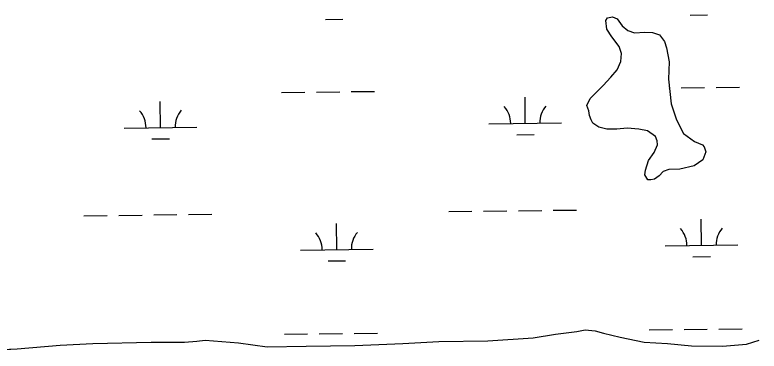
# Model space of a CAD drawing. Extents: x 3684037 to 3722149, y 433263 to 459021.
# Drawn here: x 3691066 to 3692090, y 448666 to 449129 of the extents above; entities that cross this region are included whole.
import ezdxf

# ---------------------------------------------------------------- set-up
doc = ezdxf.new("R2010")
doc.units = 0
doc.layers.add('V-TOPO-SHOR', color=7, linetype='Continuous')
doc.layers.add('V-WETL-SWMP', color=7, linetype='Continuous')

msp = doc.modelspace()

# ---------------------------------------------------------------- linework, layer by layer
at = {"layer": 'V-TOPO-SHOR'}
for points in [[(3691855.9, 448997), (3691853.4, 449004), (3691858, 449014), (3691875.6, 449031.7), (3691886.3, 449043.1), (3691895.1, 449053.1), (3691900.1, 449065), (3691900.9, 449075.8), (3691897.9, 449085.6), (3691887.8, 449098.7), (3691880.6, 449109.4), (3691879.5, 449121.2), (3691881.8, 449125), (3691888.4, 449126.5), (3691895, 449123.3), (3691901.7, 449114), (3691909.8, 449107.5), (3691918.8, 449104.3), (3691932.9, 449105), (3691943.8, 449104.7), (3691953.2, 449101.5), (3691960, 449092.2), (3691962.9, 449083.8), (3691966.5, 449064.5), (3691965.4, 449040.5), (3691969.2, 449006.6), (3691976.6, 448984.6), (3691986.3, 448965.9), (3692001.5, 448954.8), (3692012.4, 448950.3), (3692014.8, 448947.5), (3692016.8, 448940.5), (3692012.7, 448929.6), (3692001, 448921.4), (3691981.3, 448916.4), (3691966.3, 448916.2), (3691958.3, 448913.3), (3691952.7, 448907.5), (3691946.2, 448902.7), (3691941.5, 448901.7), (3691937.3, 448902.1), (3691932.9, 448908.7), (3691933.8, 448915.3), (3691938.3, 448928.5), (3691945.7, 448939.4), (3691950.7, 448949.9), (3691950.2, 448955.5), (3691947.7, 448961.6), (3691936.8, 448969.4), (3691925, 448971.6), (3691908.9, 448972.8), (3691894.4, 448971.7), (3691880.7, 448971.5), (3691869.8, 448974.6), (3691861.3, 448980.1), (3691859.3, 448984.3), (3691856.9, 448990.4), (3691855.9, 448997)], [(3691467.2, 448673), (3691533.9, 448674), (3691599.9, 448676.7), (3691649.7, 448679.2), (3691716.9, 448680.1), (3691779.5, 448684.5), (3691810.3, 448689.4), (3691824.8, 448691.3), (3691839.3, 448693.2), (3691850.8, 448695.2), (3691864.8, 448694.2), (3691876.4, 448690.9), (3691899.1, 448685.4), (3691932.2, 448678.4), (3691964.1, 448676.5), (3691997.2, 448673.5), (3692040.1, 448673), (3692073.1, 448675.8), (3692090.4, 448681.2)], [(3690994.2, 448666.1), (3691069.3, 448669.2), (3691128.5, 448674.2), (3691173.6, 448676.8), (3691253.6, 448678.3), (3691299.6, 448678.6), (3691316.8, 448679.7), (3691328.3, 448681.1), (3691374, 448677.4), (3691413.6, 448672), (3691467.2, 448673)]]:
    msp.add_lwpolyline(points, dxfattribs=at)
at = {"layer": 'V-WETL-SWMP'}
for p, q in [((3691493.5, 449122.8), (3691517.5, 449123.1)), ((3691879.5, 449121.2), (3691881.8, 449125)), ((3691880.6, 449109.4), (3691879.5, 449121.2)), ((3691881.8, 449125), (3691888.4, 449126.5)), ((3691888.4, 449126.5), (3691895, 449123.3)), ((3691895, 449123.3), (3691901.7, 449114)), ((3691995.3, 449128.7), (3692019.3, 449129)), ((3691901.7, 449114), (3691909.8, 449107.5)), ((3691887.8, 449098.7), (3691880.6, 449109.4)), ((3691909.8, 449107.5), (3691918.8, 449104.3)), ((3691918.8, 449104.3), (3691932.9, 449105)), ((3691932.9, 449105), (3691943.8, 449104.7)), ((3691943.8, 449104.7), (3691953.2, 449101.5)), ((3691953.2, 449101.5), (3691960, 449092.2)), ((3691897.9, 449085.6), (3691887.8, 449098.7)), ((3691960, 449092.2), (3691962.9, 449083.8)), ((3691900.9, 449075.8), (3691897.9, 449085.6)), ((3691962.9, 449083.8), (3691966.5, 449064.5)), ((3691900.1, 449065), (3691900.9, 449075.8)), ((3691895.1, 449053.1), (3691900.1, 449065)), ((3691966.5, 449064.5), (3691965.4, 449040.5)), ((3691886.3, 449043.1), (3691895.1, 449053.1)), ((3691875.6, 449031.7), (3691886.3, 449043.1)), ((3691965.4, 449040.5), (3691969.2, 449006.6)), ((3691858, 449014), (3691875.6, 449031.7)), ((3691966.8, 449028.3), (3691967.1, 449028.4)), ((3691983.1, 449028.5), (3692015.1, 449028.9)), ((3692031.1, 449029.1), (3692063.1, 449029.5)), ((3691433.2, 449022.1), (3691465.2, 449022.5)), ((3691481.2, 449022.7), (3691513.2, 449023.1)), ((3691529.2, 449023.3), (3691561.2, 449023.6)), ((3691266.7, 448973.8), (3691266.3, 449009.8)), ((3691768.6, 448979.6), (3691768.2, 449015.6)), ((3691853.4, 449004), (3691858, 449014)), ((3691855.9, 448997), (3691853.4, 449004)), ((3691969.2, 449006.6), (3691976.6, 448984.6)), ((3691856.9, 448990.4), (3691855.9, 448997)), ((3691859.3, 448984.3), (3691856.9, 448990.4)), ((3691718.6, 448979), (3691818.6, 448980.2)), ((3691861.3, 448980.1), (3691859.3, 448984.3)), ((3691869.8, 448974.6), (3691861.3, 448980.1)), ((3691976.6, 448984.6), (3691986.3, 448965.9)), ((3691216.7, 448973.2), (3691316.7, 448974.3)), ((3691880.7, 448971.5), (3691869.8, 448974.6)), ((3691894.4, 448971.7), (3691880.7, 448971.5)), ((3691908.9, 448972.8), (3691894.4, 448971.7)), ((3691925, 448971.6), (3691908.9, 448972.8)), ((3691936.8, 448969.4), (3691925, 448971.6)), ((3691947.7, 448961.6), (3691936.8, 448969.4)), ((3691254.9, 448958.2), (3691278.9, 448958.5)), ((3691756.8, 448964), (3691780.8, 448964.3)), ((3691950.2, 448955.5), (3691947.7, 448961.6)), ((3691986.3, 448965.9), (3692001.5, 448954.8)), ((3691945.7, 448939.4), (3691950.7, 448949.9)), ((3691950.7, 448949.9), (3691950.2, 448955.5)), ((3692001.5, 448954.8), (3692012.4, 448950.3)), ((3692012.4, 448950.3), (3692014.8, 448947.5)), ((3692014.8, 448947.5), (3692016.8, 448940.5)), ((3691938.3, 448928.5), (3691945.7, 448939.4)), ((3692016.8, 448940.5), (3692012.7, 448929.6)), ((3691933.8, 448915.3), (3691938.3, 448928.5)), ((3692012.7, 448929.6), (3692001, 448921.4)), ((3691932.9, 448908.7), (3691933.8, 448915.3)), ((3691966.3, 448916.2), (3691958.3, 448913.3)), ((3691981.3, 448916.4), (3691966.3, 448916.2)), ((3692001, 448921.4), (3691981.3, 448916.4)), ((3691937.3, 448902.1), (3691932.9, 448908.7)), ((3691952.7, 448907.5), (3691946.2, 448902.7)), ((3691958.3, 448913.3), (3691952.7, 448907.5)), ((3691941.5, 448901.7), (3691937.3, 448902.1)), ((3691946.2, 448902.7), (3691941.5, 448901.7)), ((3691257.3, 448853.6), (3691289.3, 448854)), ((3691305.3, 448854.1), (3691337.3, 448854.5)), ((3691663.2, 448858.3), (3691695.2, 448858.7)), ((3691711.1, 448858.9), (3691743.1, 448859.2)), ((3691759.1, 448859.4), (3691791.1, 448859.8)), ((3691807.1, 448860), (3691839.1, 448860.3)), ((3691161.3, 448852.5), (3691193.3, 448852.8)), ((3691209.3, 448853), (3691241.3, 448853.4)), ((3692011, 448811.6), (3692010.6, 448847.6)), ((3691509.2, 448805.8), (3691508.7, 448841.8)), ((3691459.2, 448805.2), (3691559.2, 448806.3)), ((3691961, 448811), (3692061, 448812.2)), ((3691999.2, 448796), (3692023.2, 448796.3)), ((3691497.3, 448790.2), (3691521.3, 448790.5)), ((3691437.1, 448689.5), (3691469.1, 448689.9)), ((3691485.1, 448690), (3691517.1, 448690.4)), ((3691533.1, 448690.6), (3691565.1, 448691)), ((3691810.3, 448689.4), (3691839.3, 448693.2)), ((3691839.3, 448693.2), (3691850.8, 448695.2)), ((3691850.8, 448695.2), (3691864.8, 448694.2)), ((3691864.8, 448694.2), (3691876.4, 448690.9)), ((3691876.4, 448690.9), (3691899.1, 448685.4)), ((3691939, 448695.3), (3691971, 448695.7)), ((3691987, 448695.9), (3692019, 448696.3)), ((3692035, 448696.4), (3692067, 448696.8)), ((3691299.6, 448678.6), (3691316.8, 448679.7)), ((3691316.8, 448679.7), (3691328.3, 448681.1)), ((3691328.3, 448681.1), (3691374, 448677.4)), ((3691649.7, 448679.2), (3691716.9, 448680.1)), ((3691716.9, 448680.1), (3691779.5, 448684.5)), ((3691779.5, 448684.5), (3691810.3, 448689.4)), ((3691899.1, 448685.4), (3691932.2, 448678.4)), ((3692073.1, 448675.8), (3692090.4, 448681.2)), ((3691069.3, 448669.2), (3691128.5, 448674.2)), ((3691128.5, 448674.2), (3691173.6, 448676.8)), ((3691173.6, 448676.8), (3691253.6, 448678.3)), ((3691253.6, 448678.3), (3691299.6, 448678.6)), ((3691374, 448677.4), (3691413.6, 448672)), ((3691413.6, 448672), (3691467.2, 448673)), ((3691467.2, 448673), (3691533.9, 448674)), ((3691533.9, 448674), (3691599.9, 448676.7)), ((3691599.9, 448676.7), (3691649.7, 448679.2)), ((3691932.2, 448678.4), (3691964.1, 448676.5)), ((3691964.1, 448676.5), (3691997.2, 448673.5)), ((3691997.2, 448673.5), (3692040.1, 448673)), ((3692040.1, 448673), (3692073.1, 448675.8)), ((3690994.2, 448666.1), (3691069.3, 448669.2))]:
    msp.add_line(p, q, dxfattribs=at)
for centre, start, end in [((3691322, 448974.9), 139.8949, 181.4385), ((3691713.3, 448979.4), 359.8949, 41.4385), ((3691823.8, 448980.7), 139.8949, 181.4385), ((3691211.5, 448973.6), 359.8949, 41.4385), ((3691955.8, 448811.4), 359.8949, 41.4385), ((3692066.3, 448812.7), 139.8949, 181.4385), ((3691453.9, 448805.6), 359.8949, 41.4385), ((3691564.4, 448806.9), 139.8949, 181.4385)]:
    msp.add_arc(centre, 35.2, start, end, dxfattribs=at)

doc.saveas('drawing.dxf')
